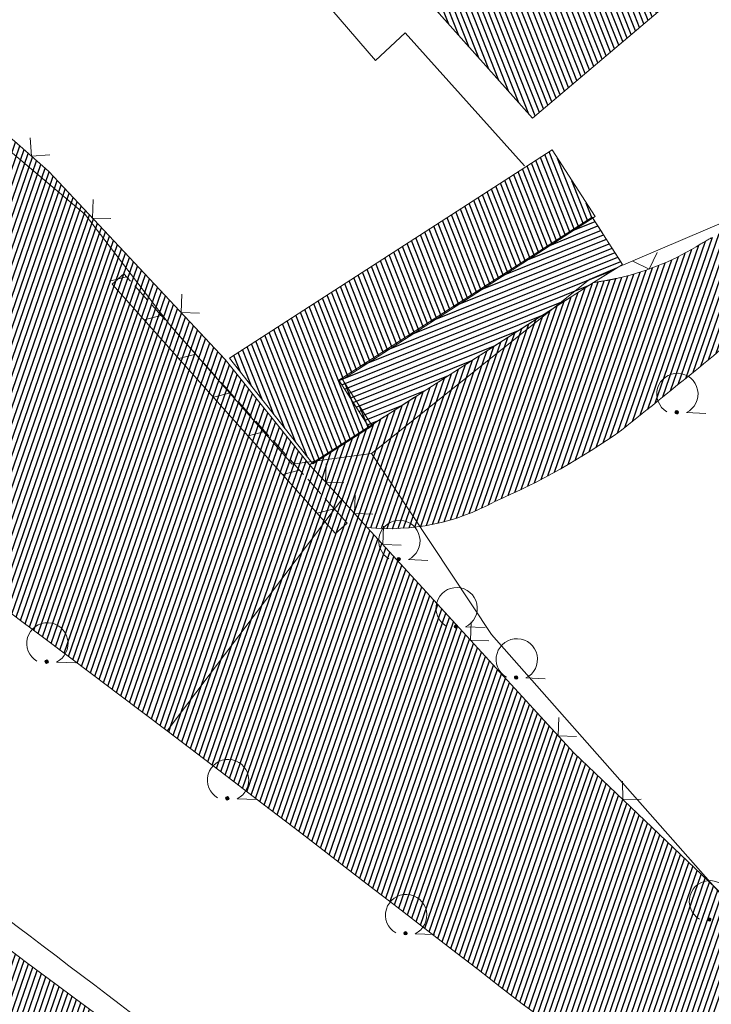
# Model space of a CAD drawing. Header units: metres. Extents: x 345144 to 348639, y 5629211 to 5635235.
# Tile 750 of 1056: x 346626 to 346652, y 5630670 to 5630708. Entities that reach past the tile are written whole.
import ezdxf

# ---------------------------------------------------------------- set-up
doc = ezdxf.new("R2010")
doc.units = ezdxf.units.M
doc.header["$MEASUREMENT"] = 0
doc.linetypes.add('4_4', pattern=[1.4, 0.7, -0.7])
for name, color, linetype in [('011 Gebäude', 7, 'Continuous'), ('028 Geländeform', 7, 'Continuous'), ('081-083 Topographie', 7, 'Continuous'), ('AX Flurstück', 7, 'Continuous'), ('AX Gebäude', 7, 'Continuous'), ('Definitionslinie', 7, 'Continuous')]:
    doc.layers.add(name, color=color, linetype=linetype)
pattern_1 = [(250.9552151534, (0, 0), (0.1890527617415, -0.065261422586), [])]
pattern_2 = [(111.5294117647, (0, 0), (-0.186045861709, -0.07339575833), [])]

# ---------------------------------------------------------------- blocks, each defined once
blk = doc.blocks.new('alk_7100_nrwx2')
at = {"true_color": 0x2e2e2e}
h = blk.add_hatch(color=250, dxfattribs=at)
edge = h.paths.add_edge_path(flags=0)
edge.add_arc((0.024073, -0.597267), 0.057254, 180, 360, ccw=False)
edge.add_arc((0.024073, -0.597267), 0.057255, 0, 180, ccw=False)
at = {"color": 250, "lineweight": 5, "true_color": 0x2e2e2e, "flags": 128}
blk.add_lwpolyline([(0.349382, -0.597267), (1, -0.597267)], dxfattribs=at)
at = {"color": 250, "lineweight": 5, "true_color": 0x2e2e2e}
for centre, radius, start, end in [((0.024073, 0.012362), 0.690995, -61.9148169, -118.0851831), ((0.024073, -0.597267), 0.057255, 0, 180), ((0.024073, -0.597267), 0.057254, 180, 0)]:
    blk.add_arc(centre, radius, start, end, dxfattribs=at)

msp = doc.modelspace()

# ---------------------------------------------------------------- hatches: boundary and pattern name
at = {"layer": '011 Gebäude', "true_color": 0x8f8f8f}
h = msp.add_hatch(dxfattribs=at)
h.set_pattern_fill('_USER', color=252, scale=0.2, angle=201.8823529, style=0, pattern_type=0)
h.set_pattern_definition([(201.882352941, (0, 0), (0.074540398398, -0.185590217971), [])])
h.paths.add_polyline_path([(346647.834, 5630698.037), (346645.855, 5630696.768), (346645.855, 5630696.768), (346645.847, 5630696.762), (346645.847, 5630696.762), (346639.164, 5630692.478), (346639.164, 5630692.478), (346638.014, 5630694.266), (346638.014, 5630694.266), (346647.784, 5630700.555), (346647.784, 5630700.555), (346648.957, 5630698.732), (346648.957, 5630698.732)], flags=0)
at = {"layer": '028 Geländeform', "true_color": 0xb27500}
h = msp.add_hatch(dxfattribs=at)
h.set_pattern_fill('_USER', color=44, scale=0.2, angle=250.9552152, style=0, pattern_type=0)
h.set_pattern_definition(pattern_1)
h.paths.add_polyline_path([(346638.123, 5630689.679), (346637.474, 5630688.818), (346637.474, 5630688.818), (346631.398, 5630680.754), (346631.398, 5630680.754), (346630.4555, 5630681.465125), (346629.512219, 5630682.175203), (346628.568938, 5630682.885281), (346627.624875, 5630683.594313), (346626.680813, 5630684.303344), (346625.735969, 5630685.011328), (346624.791125, 5630685.719313), (346623.8455, 5630686.42625), (346622.899875, 5630687.133188), (346621.953469, 5630687.839078), (346621.007063, 5630688.544969), (346620.059875, 5630689.249813), (346619.112687, 5630689.954656), (346618.164719, 5630690.658453), (346617.21675, 5630691.36225), (346616.268, 5630692.065), (346616.268, 5630692.065), (346614.76675, 5630693.1725), (346613.265703, 5630694.280313), (346611.764656, 5630695.388125), (346610.263813, 5630696.49625), (346608.762969, 5630697.604375), (346607.262328, 5630698.712813), (346605.761688, 5630699.82125), (346604.26125, 5630700.93), (346602.760813, 5630702.03875), (346601.260578, 5630703.147813), (346599.760344, 5630704.256875), (346598.260313, 5630705.36625), (346596.760281, 5630706.475625), (346595.260453, 5630707.585313), (346593.760625, 5630708.695), (346592.261, 5630709.805), (346592.261, 5630709.805), (346592.0725, 5630709.951625), (346591.883844, 5630710.098063), (346591.695188, 5630710.2445), (346591.506375, 5630710.39075), (346591.317563, 5630710.537), (346591.128594, 5630710.683063), (346590.939625, 5630710.829125), (346590.7505, 5630710.975), (346590.561375, 5630711.120875), (346590.372094, 5630711.266563), (346590.182813, 5630711.41225), (346589.993375, 5630711.55775), (346589.803938, 5630711.70325), (346589.614344, 5630711.848563), (346589.42475, 5630711.993875), (346589.235, 5630712.139), (346589.235, 5630712.139), (346596.645, 5630722.168), (346596.645, 5630722.168), (346601.852, 5630718.948), (346601.852, 5630718.948), (346602.551, 5630718.483), (346602.551, 5630718.483), (346601.686, 5630717.579), (346601.686, 5630717.579), (346605.361, 5630715.196), (346605.361, 5630715.196), (346607.237, 5630717.751), (346607.237, 5630717.751), (346607.395, 5630717.966), (346607.395, 5630717.966), (346608.06, 5630717.481), (346608.06, 5630717.481), (346608.208, 5630717.362), (346608.208, 5630717.362), (346625.5, 5630703.479), (346625.5, 5630703.479), (346626.813, 5630702.33), (346626.813, 5630702.33), (346633.63, 5630695.067), (346633.63, 5630695.067), (346636.878, 5630691.006), (346636.878, 5630691.006)], flags=0)
h = msp.add_hatch(dxfattribs=at)
h.set_pattern_fill('_USER', color=44, scale=0.2, angle=250.9552152, style=0, pattern_type=0)
h.set_pattern_definition(pattern_1)
h.paths.add_polyline_path([(346562.53, 5630701.519), (346570.897, 5630712.616), (346570.897, 5630712.616), (346588.337, 5630699.605), (346588.337, 5630699.605), (346590.658875, 5630697.90675), (346592.978953, 5630696.206031), (346595.299031, 5630694.505313), (346597.617313, 5630692.802125), (346599.935594, 5630691.098938), (346602.252078, 5630689.393281), (346604.568563, 5630687.687625), (346606.88325, 5630685.9795), (346609.197937, 5630684.271375), (346611.510828, 5630682.560781), (346613.823719, 5630680.850188), (346616.134813, 5630679.137125), (346618.445906, 5630677.424063), (346620.755203, 5630675.708531), (346623.0645, 5630673.993), (346625.372, 5630672.275), (346625.372, 5630672.275), (346625.965875, 5630671.834375), (346626.559828, 5630671.393906), (346627.153781, 5630670.953438), (346627.747813, 5630670.513125), (346628.341844, 5630670.072813), (346628.935953, 5630669.632656), (346629.530063, 5630669.1925), (346630.12425, 5630668.7525), (346630.718438, 5630668.3125), (346631.312703, 5630667.872656), (346631.906969, 5630667.432812), (346632.501313, 5630666.993125), (346633.095656, 5630666.553437), (346633.690078, 5630666.113906), (346634.2845, 5630665.674375), (346634.879, 5630665.235), (346634.879, 5630665.235), (346628.387, 5630656.453), (346628.387, 5630656.453), (346627.683375, 5630656.756125), (346626.979594, 5630657.058906), (346626.275813, 5630657.361688), (346625.571875, 5630657.664125), (346624.867938, 5630657.966563), (346624.163844, 5630658.268656), (346623.45975, 5630658.57075), (346622.7555, 5630658.8725), (346622.05125, 5630659.17425), (346621.346844, 5630659.475656), (346620.642438, 5630659.777063), (346619.937875, 5630660.078125), (346619.233313, 5630660.379188), (346618.528594, 5630660.679906), (346617.823875, 5630660.980625), (346617.119, 5630661.281), (346617.119, 5630661.281), (346616.54675, 5630661.46625), (346615.979281, 5630661.662984), (346615.411813, 5630661.859719), (346614.849125, 5630662.067938), (346614.286438, 5630662.276156), (346613.728531, 5630662.495859), (346613.170625, 5630662.715563), (346612.6175, 5630662.94675), (346612.064375, 5630663.177938), (346611.516031, 5630663.420609), (346610.967688, 5630663.663281), (346610.424125, 5630663.917438), (346609.880563, 5630664.171594), (346609.341781, 5630664.437234), (346608.803, 5630664.702875), (346608.269, 5630664.98), (346608.269, 5630664.98), (346607.366625, 5630665.433625), (346606.472344, 5630665.901094), (346605.578063, 5630666.368563), (346604.691875, 5630666.849875), (346603.805688, 5630667.331188), (346602.927594, 5630667.826344), (346602.0495, 5630668.3215), (346601.1795, 5630668.8305), (346600.3095, 5630669.3395), (346599.447594, 5630669.862344), (346598.585687, 5630670.385188), (346597.731875, 5630670.921875), (346596.878063, 5630671.458563), (346596.032344, 5630672.009094), (346595.186625, 5630672.559625), (346594.349, 5630673.124), (346594.349, 5630673.124), (346593.52975, 5630673.71), (346592.707859, 5630674.292188), (346591.885969, 5630674.874375), (346591.061437, 5630675.45275), (346590.236906, 5630676.031125), (346589.409734, 5630676.605688), (346588.582562, 5630677.18025), (346587.75275, 5630677.751), (346586.922938, 5630678.32175), (346586.090484, 5630678.888688), (346585.258031, 5630679.455625), (346584.422938, 5630680.01875), (346583.587844, 5630680.581875), (346582.750109, 5630681.141188), (346581.912375, 5630681.7005), (346581.072, 5630682.256), (346581.072, 5630682.256), (346582.757, 5630684.496), (346582.757, 5630684.496), (346578.658, 5630687.59), (346578.658, 5630687.59), (346576.875, 5630685.224), (346576.875, 5630685.224), (346576.86125, 5630685.241375), (346576.847469, 5630685.25875), (346576.833688, 5630685.276125), (346576.819875, 5630685.2935), (346576.806063, 5630685.310875), (346576.792219, 5630685.32825), (346576.778375, 5630685.345625), (346576.7645, 5630685.363), (346576.750625, 5630685.380375), (346576.736719, 5630685.39775), (346576.722813, 5630685.415125), (346576.708875, 5630685.4325), (346576.694938, 5630685.449875), (346576.680969, 5630685.46725), (346576.667, 5630685.484625), (346576.653, 5630685.502), (346576.653, 5630685.502), (346576.3055, 5630685.936375), (346575.955766, 5630686.368906), (346575.606031, 5630686.801438), (346575.254063, 5630687.232125), (346574.902094, 5630687.662812), (346574.547891, 5630688.091656), (346574.193688, 5630688.5205), (346573.83725, 5630688.9475), (346573.480813, 5630689.3745), (346573.122141, 5630689.799656), (346572.763469, 5630690.224813), (346572.402563, 5630690.648125), (346572.041656, 5630691.071438), (346571.678516, 5630691.492906), (346571.315375, 5630691.914375), (346570.95, 5630692.334), (346570.95, 5630692.334), (346570.572375, 5630692.76625), (346570.192688, 5630693.196594), (346569.813, 5630693.626938), (346569.43125, 5630694.055375), (346569.0495, 5630694.483813), (346568.665688, 5630694.910344), (346568.281875, 5630695.336875), (346567.896, 5630695.7615), (346567.510125, 5630696.186125), (346567.122188, 5630696.608844), (346566.73425, 5630697.031563), (346566.34425, 5630697.452375), (346565.95425, 5630697.873188), (346565.562188, 5630698.292094), (346565.170125, 5630698.711), (346564.776, 5630699.128), (346564.776, 5630699.128), (346564.636125, 5630699.277875), (346564.496125, 5630699.427641), (346564.356125, 5630699.577406), (346564.216, 5630699.727063), (346564.075875, 5630699.876719), (346563.935625, 5630700.026266), (346563.795375, 5630700.175813), (346563.655, 5630700.32525), (346563.514625, 5630700.474688), (346563.374125, 5630700.624016), (346563.233625, 5630700.773344), (346563.093, 5630700.922563), (346562.952375, 5630701.071781), (346562.811625, 5630701.220891), (346562.670875, 5630701.37)], flags=0)
h = msp.add_hatch(dxfattribs=at)
h.set_pattern_fill('_USER', color=44, scale=0.2, angle=250.9552152, style=0, pattern_type=0)
h.set_pattern_definition(pattern_1)
edge = h.paths.add_edge_path(flags=0)
edge.add_line((346639.107, 5630688.596), (346638.123, 5630689.679))
edge.add_line((346638.123, 5630689.679), (346638.123, 5630689.679))
edge.add_line((346638.123, 5630689.679), (346636.878, 5630691.006))
edge.add_line((346636.878, 5630691.006), (346636.878, 5630691.006))
edge.add_line((346636.878, 5630691.006), (346647.834, 5630698.037))
edge.add_arc((346646.526, 5630708.182), 10.228973, 277.3466449, 277.4932272)
edge.add_arc((346646.526, 5630708.182), 10.229356, 277.4932272, 277.6857)
edge.add_arc((346646.526, 5630708.182), 10.22889, 277.6857, 277.928893)
edge.add_arc((346646.526, 5630708.182), 10.228787, 277.928893, 278.115843)
edge.add_arc((346646.526, 5630708.182), 10.228441, 278.115843, 278.4953112)
edge.add_arc((346646.526, 5630708.182), 10.228225, 278.4953112, 278.8637094)
edge.add_arc((346646.526, 5630708.182), 10.228148, 278.8637094, 279.0727991)
edge.add_arc((346646.526, 5630708.182), 10.228977, 279.0727991, 279.6124265)
edge.add_arc((346646.526, 5630708.182), 10.228611, 279.6124265, 279.7883076)
edge.add_arc((346646.526, 5630708.182), 10.228906, 279.7883076, 280.3113593)
edge.add_arc((346646.526, 5630708.182), 10.229206, 280.3113593, 280.4827053)
edge.add_arc((346646.526, 5630708.182), 10.228719, 280.4827053, 280.6079562)
edge.add_arc((346646.526, 5630708.182), 10.228812, 280.6079562, 280.7793193)
edge.add_arc((346646.526, 5630708.182), 10.228483, 280.7793193, 280.9902527)
edge.add_arc((346646.526, 5630708.182), 10.228596, 280.9902527, 281.1561305)
edge.add_arc((346646.526, 5630708.182), 10.228278, 281.1561305, 281.24182)
edge.add_arc((346646.526, 5630708.182), 10.228248, 281.24182, 281.4022174)
edge.add_arc((346646.526, 5630708.182), 10.227862, 281.4022174, 281.4637227)
edge.add_arc((346646.526, 5630708.182), 10.229062, 281.4637227, 281.4922835)
edge.add_arc((346646.526, 5630708.182), 10.229077, 281.4922835, 281.5724782)
edge.add_arc((346646.526, 5630708.182), 10.228937, 281.5724782, 281.7328732)
edge.add_arc((346646.526, 5630708.182), 10.228716, 281.7328732, 281.8185558)
edge.add_arc((346646.526, 5630708.182), 10.22884, 281.8185558, 281.9042361)
edge.add_arc((346646.526, 5630708.182), 10.228987, 281.9042361, 282.1338802)
edge.add_arc((346646.526, 5630708.182), 10.228514, 282.1338802, 282.2305056)
edge.add_arc((346646.526, 5630708.182), 10.229169, 282.2305056, 282.374485)
edge.add_arc((346646.526, 5630708.182), 10.228634, 282.374485, 282.4668329)
edge.add_line((346648.734, 5630698.195), (346648.9495, 5630698.24175))
edge.add_line((346648.9495, 5630698.24175), (346649.161766, 5630698.297594))
edge.add_line((346649.161766, 5630698.297594), (346649.374031, 5630698.353438))
edge.add_line((346649.374031, 5630698.353438), (346649.583063, 5630698.418375))
edge.add_line((346649.583063, 5630698.418375), (346649.792094, 5630698.483313))
edge.add_line((346649.792094, 5630698.483313), (346649.997891, 5630698.557344))
edge.add_line((346649.997891, 5630698.557344), (346650.203688, 5630698.631375))
edge.add_line((346650.203688, 5630698.631375), (346650.40625, 5630698.7145))
edge.add_line((346650.40625, 5630698.7145), (346650.608813, 5630698.797625))
edge.add_line((346650.608813, 5630698.797625), (346650.808141, 5630698.889844))
edge.add_line((346650.808141, 5630698.889844), (346651.007469, 5630698.982063))
edge.add_line((346651.007469, 5630698.982063), (346651.203562, 5630699.083375))
edge.add_line((346651.203562, 5630699.083375), (346651.399656, 5630699.184688))
edge.add_line((346651.399656, 5630699.184688), (346651.592516, 5630699.295094))
edge.add_line((346651.592516, 5630699.295094), (346651.785375, 5630699.4055))
edge.add_line((346651.785375, 5630699.4055), (346651.975, 5630699.525))
edge.add_arc((346682.38, 5630646.605), 61.0327, 119.82429392, 119.87936998, ccw=False)
edge.add_arc((346682.38, 5630646.605), 61.032466, 119.75070333, 119.82429392, ccw=False)
edge.add_arc((346682.38, 5630646.605), 61.032532, 119.65859938, 119.75070333, ccw=False)
edge.add_arc((346682.38, 5630646.605), 61.032973, 119.58501002, 119.65859938, ccw=False)
edge.add_arc((346682.38, 5630646.605), 61.033265, 119.44294984, 119.58501002, ccw=False)
edge.add_arc((346682.38, 5630646.605), 61.032635, 119.3097342, 119.44294984, ccw=False)
edge.add_arc((346682.38, 5630646.605), 61.031935, 115.17149396, 119.3097342, ccw=False)
edge.add_line((346656.421, 5630701.842), (346658.409, 5630702.749))
edge.add_line((346658.409, 5630702.749), (346658.409, 5630702.749))
edge.add_line((346658.409, 5630702.749), (346663.529, 5630702.974))
edge.add_line((346663.529, 5630702.974), (346663.529, 5630702.974))
edge.add_line((346663.529, 5630702.974), (346671.901, 5630701.359))
edge.add_line((346671.901, 5630701.359), (346671.901, 5630701.359))
edge.add_line((346671.901, 5630701.359), (346674.379, 5630701.624))
edge.add_line((346674.379, 5630701.624), (346674.379, 5630701.624))
edge.add_line((346674.379, 5630701.624), (346676.65, 5630703.114))
edge.add_line((346676.65, 5630703.114), (346676.65, 5630703.114))
edge.add_line((346676.65, 5630703.114), (346678.581, 5630705.395))
edge.add_line((346678.581, 5630705.395), (346678.581, 5630705.395))
edge.add_line((346678.581, 5630705.395), (346680.893, 5630702.965))
edge.add_line((346680.893, 5630702.965), (346680.893, 5630702.965))
edge.add_line((346680.893, 5630702.965), (346680.54575, 5630702.511))
edge.add_line((346680.54575, 5630702.511), (346680.172125, 5630702.098328))
edge.add_line((346680.172125, 5630702.098328), (346679.7985, 5630701.685656))
edge.add_line((346679.7985, 5630701.685656), (346679.3985, 5630701.314313))
edge.add_line((346679.3985, 5630701.314313), (346678.9985, 5630700.942969))
edge.add_line((346678.9985, 5630700.942969), (346678.572125, 5630700.612953))
edge.add_line((346678.572125, 5630700.612953), (346678.14575, 5630700.282938))
edge.add_line((346678.14575, 5630700.282938), (346677.693, 5630699.99425))
edge.add_line((346677.693, 5630699.99425), (346677.24025, 5630699.705563))
edge.add_line((346677.24025, 5630699.705563), (346676.761125, 5630699.458203))
edge.add_line((346676.761125, 5630699.458203), (346676.282, 5630699.210844))
edge.add_line((346676.282, 5630699.210844), (346675.7765, 5630699.004813))
edge.add_line((346675.7765, 5630699.004813), (346675.271, 5630698.798781))
edge.add_line((346675.271, 5630698.798781), (346674.739125, 5630698.634078))
edge.add_line((346674.739125, 5630698.634078), (346674.20725, 5630698.469375))
edge.add_line((346674.20725, 5630698.469375), (346673.649, 5630698.346))
edge.add_line((346673.649, 5630698.346), (346673.649, 5630698.346))
edge.add_line((346673.649, 5630698.346), (346673.3865, 5630698.281375))
edge.add_line((346673.3865, 5630698.281375), (346673.124297, 5630698.234094))
edge.add_line((346673.124297, 5630698.234094), (346672.862094, 5630698.186813))
edge.add_line((346672.862094, 5630698.186813), (346672.600188, 5630698.156875))
edge.add_line((346672.600188, 5630698.156875), (346672.338281, 5630698.126937))
edge.add_line((346672.338281, 5630698.126937), (346672.076672, 5630698.114344))
edge.add_line((346672.076672, 5630698.114344), (346671.815063, 5630698.10175))
edge.add_line((346671.815063, 5630698.10175), (346671.55375, 5630698.1065))
edge.add_line((346671.55375, 5630698.1065), (346671.292438, 5630698.11125))
edge.add_line((346671.292438, 5630698.11125), (346671.031422, 5630698.133344))
edge.add_line((346671.031422, 5630698.133344), (346670.770406, 5630698.155438))
edge.add_line((346670.770406, 5630698.155438), (346670.509687, 5630698.194875))
edge.add_line((346670.509687, 5630698.194875), (346670.248969, 5630698.234313))
edge.add_line((346670.248969, 5630698.234313), (346669.988547, 5630698.291094))
edge.add_line((346669.988547, 5630698.291094), (346669.728125, 5630698.347875))
edge.add_line((346669.728125, 5630698.347875), (346669.468, 5630698.422))
edge.add_line((346669.468, 5630698.422), (346669.468, 5630698.422))
edge.add_line((346669.468, 5630698.422), (346669.243625, 5630698.538875))
edge.add_line((346669.243625, 5630698.538875), (346669.016031, 5630698.645984))
edge.add_line((346669.016031, 5630698.645984), (346668.788438, 5630698.753094))
edge.add_line((346668.788438, 5630698.753094), (346668.557625, 5630698.850438))
edge.add_line((346668.557625, 5630698.850438), (346668.326813, 5630698.947781))
edge.add_line((346668.326813, 5630698.947781), (346668.092781, 5630699.035359))
edge.add_line((346668.092781, 5630699.035359), (346667.85875, 5630699.122938))
edge.add_line((346667.85875, 5630699.122938), (346667.6215, 5630699.20075))
edge.add_line((346667.6215, 5630699.20075), (346667.38425, 5630699.278562))
edge.add_line((346667.38425, 5630699.278562), (346667.143781, 5630699.346609))
edge.add_line((346667.143781, 5630699.346609), (346666.903313, 5630699.414656))
edge.add_line((346666.903313, 5630699.414656), (346666.659625, 5630699.472938))
edge.add_line((346666.659625, 5630699.472938), (346666.415937, 5630699.531219))
edge.add_line((346666.415937, 5630699.531219), (346666.169031, 5630699.579734))
edge.add_line((346666.169031, 5630699.579734), (346665.922125, 5630699.62825))
edge.add_line((346665.922125, 5630699.62825), (346665.672, 5630699.667))
edge.add_line((346665.672, 5630699.667), (346665.672, 5630699.667))
edge.add_line((346665.672, 5630699.667), (346665.345, 5630699.753875))
edge.add_line((346665.345, 5630699.753875), (346665.019672, 5630699.814016))
edge.add_line((346665.019672, 5630699.814016), (346664.694344, 5630699.874156))
edge.add_line((346664.694344, 5630699.874156), (346664.370688, 5630699.907563))
edge.add_line((346664.370688, 5630699.907563), (346664.047031, 5630699.940969))
edge.add_line((346664.047031, 5630699.940969), (346663.725047, 5630699.947641))
edge.add_line((346663.725047, 5630699.947641), (346663.403063, 5630699.954313))
edge.add_line((346663.403063, 5630699.954313), (346663.08275, 5630699.93425))
edge.add_line((346663.08275, 5630699.93425), (346662.762438, 5630699.914188))
edge.add_line((346662.762438, 5630699.914188), (346662.443797, 5630699.867391))
edge.add_line((346662.443797, 5630699.867391), (346662.125156, 5630699.820594))
edge.add_line((346662.125156, 5630699.820594), (346661.808188, 5630699.747063))
edge.add_line((346661.808188, 5630699.747063), (346661.491219, 5630699.673531))
edge.add_line((346661.491219, 5630699.673531), (346661.175922, 5630699.573266))
edge.add_line((346661.175922, 5630699.573266), (346660.860625, 5630699.473))
edge.add_line((346660.860625, 5630699.473), (346660.547, 5630699.346))
edge.add_line((346660.547, 5630699.346), (346660.547, 5630699.346))
edge.add_line((346660.547, 5630699.346), (346660.27625, 5630699.28325))
edge.add_line((346660.27625, 5630699.28325), (346660.007391, 5630699.21475))
edge.add_line((346660.007391, 5630699.21475), (346659.738531, 5630699.14625))
edge.add_line((346659.738531, 5630699.14625), (346659.471563, 5630699.072))
edge.add_line((346659.471563, 5630699.072), (346659.204594, 5630698.99775))
edge.add_line((346659.204594, 5630698.99775), (346658.939516, 5630698.91775))
edge.add_line((346658.939516, 5630698.91775), (346658.674438, 5630698.83775))
edge.add_line((346658.674438, 5630698.83775), (346658.41125, 5630698.752))
edge.add_line((346658.41125, 5630698.752), (346658.148063, 5630698.66625))
edge.add_line((346658.148063, 5630698.66625), (346657.886766, 5630698.57475))
edge.add_line((346657.886766, 5630698.57475), (346657.625469, 5630698.48325))
edge.add_line((346657.625469, 5630698.48325), (346657.366063, 5630698.386))
edge.add_line((346657.366063, 5630698.386), (346657.106656, 5630698.28875))
edge.add_line((346657.106656, 5630698.28875), (346656.849141, 5630698.18575))
edge.add_line((346656.849141, 5630698.18575), (346656.591625, 5630698.08275))
edge.add_line((346656.591625, 5630698.08275), (346656.336, 5630697.974))
edge.add_line((346656.336, 5630697.974), (346656.336, 5630697.974))
edge.add_line((346656.336, 5630697.974), (346656.17125, 5630697.929375))
edge.add_line((346656.17125, 5630697.929375), (346656.011922, 5630697.875328))
edge.add_line((346656.011922, 5630697.875328), (346655.852594, 5630697.821281))
edge.add_line((346655.852594, 5630697.821281), (346655.698688, 5630697.757813))
edge.add_line((346655.698688, 5630697.757813), (346655.544781, 5630697.694344))
edge.add_line((346655.544781, 5630697.694344), (346655.396297, 5630697.621453))
edge.add_line((346655.396297, 5630697.621453), (346655.247813, 5630697.548563))
edge.add_line((346655.247813, 5630697.548563), (346655.10475, 5630697.46625))
edge.add_line((346655.10475, 5630697.46625), (346654.961688, 5630697.383938))
edge.add_line((346654.961688, 5630697.383938), (346654.824047, 5630697.292203))
edge.add_line((346654.824047, 5630697.292203), (346654.686406, 5630697.200469))
edge.add_line((346654.686406, 5630697.200469), (346654.554188, 5630697.099313))
edge.add_line((346654.554188, 5630697.099313), (346654.421969, 5630696.998156))
edge.add_line((346654.421969, 5630696.998156), (346654.295172, 5630696.887578))
edge.add_line((346654.295172, 5630696.887578), (346654.168375, 5630696.777))
edge.add_line((346654.168375, 5630696.777), (346654.047, 5630696.657))
edge.add_line((346654.047, 5630696.657), (346654.047, 5630696.657))
edge.add_line((346654.047, 5630696.657), (346653.928875, 5630696.54175))
edge.add_line((346653.928875, 5630696.54175), (346653.809547, 5630696.427813))
edge.add_line((346653.809547, 5630696.427813), (346653.690219, 5630696.313875))
edge.add_line((346653.690219, 5630696.313875), (346653.569688, 5630696.20125))
edge.add_line((346653.569688, 5630696.20125), (346653.449156, 5630696.088625))
edge.add_line((346653.449156, 5630696.088625), (346653.327422, 5630695.977313))
edge.add_line((346653.327422, 5630695.977313), (346653.205687, 5630695.866))
edge.add_line((346653.205687, 5630695.866), (346653.08275, 5630695.756))
edge.add_line((346653.08275, 5630695.756), (346652.959813, 5630695.646))
edge.add_line((346652.959813, 5630695.646), (346652.835672, 5630695.537313))
edge.add_line((346652.835672, 5630695.537313), (346652.711531, 5630695.428625))
edge.add_line((346652.711531, 5630695.428625), (346652.586188, 5630695.32125))
edge.add_line((346652.586188, 5630695.32125), (346652.460844, 5630695.213875))
edge.add_line((346652.460844, 5630695.213875), (346652.334297, 5630695.107813))
edge.add_line((346652.334297, 5630695.107813), (346652.20775, 5630695.00175))
edge.add_line((346652.20775, 5630695.00175), (346652.08, 5630694.897))
edge.add_line((346652.08, 5630694.897), (346652.08, 5630694.897))
edge.add_line((346652.08, 5630694.897), (346651.88275, 5630694.73725))
edge.add_line((346651.88275, 5630694.73725), (346651.685406, 5630694.577594))
edge.add_line((346651.685406, 5630694.577594), (346651.488063, 5630694.417938))
edge.add_line((346651.488063, 5630694.417938), (346651.290625, 5630694.258375))
edge.add_line((346651.290625, 5630694.258375), (346651.093188, 5630694.098813))
edge.add_line((346651.093188, 5630694.098813), (346650.895656, 5630693.939344))
edge.add_line((346650.895656, 5630693.939344), (346650.698125, 5630693.779875))
edge.add_line((346650.698125, 5630693.779875), (346650.5005, 5630693.6205))
edge.add_line((346650.5005, 5630693.6205), (346650.302875, 5630693.461125))
edge.add_line((346650.302875, 5630693.461125), (346650.105156, 5630693.301844))
edge.add_line((346650.105156, 5630693.301844), (346649.907437, 5630693.142563))
edge.add_line((346649.907437, 5630693.142563), (346649.709625, 5630692.983375))
edge.add_line((346649.709625, 5630692.983375), (346649.511813, 5630692.824188))
edge.add_line((346649.511813, 5630692.824188), (346649.313906, 5630692.665094))
edge.add_line((346649.313906, 5630692.665094), (346649.116, 5630692.506))
edge.add_line((346649.116, 5630692.506), (346648.918, 5630692.347))
edge.add_line((346648.918, 5630692.347), (346648.918, 5630692.347))
edge.add_line((346648.918, 5630692.347), (346648.6305, 5630692.143125))
edge.add_line((346648.6305, 5630692.143125), (346648.3385, 5630691.947297))
edge.add_line((346648.3385, 5630691.947297), (346648.0465, 5630691.751469))
edge.add_line((346648.0465, 5630691.751469), (346647.75, 5630691.563688))
edge.add_line((346647.75, 5630691.563688), (346647.4535, 5630691.375906))
edge.add_line((346647.4535, 5630691.375906), (346647.1525, 5630691.196172))
edge.add_line((346647.1525, 5630691.196172), (346646.8515, 5630691.016438))
edge.add_line((346646.8515, 5630691.016438), (346646.546, 5630690.84475))
edge.add_line((346646.546, 5630690.84475), (346646.2405, 5630690.673063))
edge.add_line((346646.2405, 5630690.673063), (346645.9305, 5630690.509422))
edge.add_line((346645.9305, 5630690.509422), (346645.6205, 5630690.345781))
edge.add_line((346645.6205, 5630690.345781), (346645.306, 5630690.190188))
edge.add_line((346645.306, 5630690.190188), (346644.9915, 5630690.034594))
edge.add_line((346644.9915, 5630690.034594), (346644.6725, 5630689.887047))
edge.add_line((346644.6725, 5630689.887047), (346644.3535, 5630689.7395))
edge.add_line((346644.3535, 5630689.7395), (346644.03, 5630689.6))
edge.add_line((346644.03, 5630689.6), (346644.03, 5630689.6))
edge.add_line((346644.03, 5630689.6), (346643.74175, 5630689.442375))
edge.add_line((346643.74175, 5630689.442375), (346643.448641, 5630689.308469))
edge.add_line((346643.448641, 5630689.308469), (346643.155531, 5630689.174563))
edge.add_line((346643.155531, 5630689.174563), (346642.857563, 5630689.064375))
edge.add_line((346642.857563, 5630689.064375), (346642.559594, 5630688.954187))
edge.add_line((346642.559594, 5630688.954187), (346642.256766, 5630688.867719))
edge.add_line((346642.256766, 5630688.867719), (346641.953938, 5630688.78125))
edge.add_line((346641.953938, 5630688.78125), (346641.64625, 5630688.7185))
edge.add_line((346641.64625, 5630688.7185), (346641.338562, 5630688.65575))
edge.add_line((346641.338562, 5630688.65575), (346641.026016, 5630688.616719))
edge.add_line((346641.026016, 5630688.616719), (346640.713469, 5630688.577688))
edge.add_line((346640.713469, 5630688.577688), (346640.396062, 5630688.562375))
edge.add_line((346640.396062, 5630688.562375), (346640.078656, 5630688.547062))
edge.add_line((346640.078656, 5630688.547062), (346639.756391, 5630688.555469))
edge.add_line((346639.756391, 5630688.555469), (346639.434125, 5630688.563875))
edge.add_line((346639.434125, 5630688.563875), (346639.107, 5630688.596))
h = msp.add_hatch(dxfattribs=at)
h.set_pattern_fill('_USER', color=44, scale=0.2, angle=250.9552152, style=0, pattern_type=0)
h.set_pattern_definition(pattern_1)
h.paths.add_polyline_path([(346677.869, 5630653.18), (346675.789, 5630648.127), (346675.789, 5630648.127), (346667.906, 5630653.572), (346667.906, 5630653.572), (346666.478625, 5630654.611875), (346665.051563, 5630655.652188), (346663.6245, 5630656.6925), (346662.19775, 5630657.73325), (346660.771, 5630658.774), (346659.344562, 5630659.815188), (346657.918125, 5630660.856375), (346656.492, 5630661.898), (346655.065875, 5630662.939625), (346653.640062, 5630663.981688), (346652.21425, 5630665.02375), (346650.78875, 5630666.06625), (346649.36325, 5630667.10875), (346647.938063, 5630668.151688), (346646.512875, 5630669.194625), (346645.088, 5630670.238), (346645.088, 5630670.238), (346644.235, 5630670.89875), (346643.381344, 5630671.558625), (346642.527688, 5630672.2185), (346641.673375, 5630672.8775), (346640.819063, 5630673.5365), (346639.964094, 5630674.194625), (346639.109125, 5630674.85275), (346638.2535, 5630675.51), (346637.397875, 5630676.16725), (346636.541594, 5630676.823625), (346635.685313, 5630677.48), (346634.828375, 5630678.1355), (346633.971438, 5630678.791), (346633.113844, 5630679.445625), (346632.25625, 5630680.10025), (346631.398, 5630680.754), (346631.398, 5630680.754), (346637.474, 5630688.818), (346637.474, 5630688.818), (346638.123, 5630689.679), (346638.123, 5630689.679), (346639.107, 5630688.596), (346639.107, 5630688.596), (346647.074, 5630679.912), (346647.074, 5630679.912), (346654.475, 5630672.856), (346654.475, 5630672.856), (346665.876, 5630664.657), (346665.876, 5630664.657), (346678.243, 5630655.169), (346678.243, 5630655.169)], flags=0)
at = {"layer": 'AX Gebäude', "true_color": 0x4f4f4f}
h = msp.add_hatch(dxfattribs=at)
h.set_pattern_fill('_USER', color=251, scale=0.2, angle=111.5294118, style=0, pattern_type=0)
h.set_pattern_definition(pattern_2)
h.paths.add_polyline_path([(346637.863, 5630712.93), (346647.757, 5630721.732), (346655.593, 5630712.924), (346645.481, 5630704.367)], flags=0)
h = msp.add_hatch(dxfattribs=at)
h.set_pattern_fill('_USER', color=251, scale=0.2, angle=111.5294118, style=0, pattern_type=0)
h.set_pattern_definition(pattern_2)
h.paths.add_polyline_path([(346633.791, 5630695.118), (346646.235, 5630703.143), (346647.893, 5630700.573), (346638.153, 5630694.292), (346639.298, 5630692.517), (346637.013, 5630691.044)], flags=0)

# ---------------------------------------------------------------- linework, layer by layer
at = {"layer": '011 Gebäude', "color": 251, "linetype": 'Continuous', "lineweight": 13, "true_color": 0x4f4f4f, "flags": 128}
msp.add_lwpolyline([(346647.834, 5630698.037), (346645.855, 5630696.768), (346645.855, 5630696.768), (346645.847, 5630696.762), (346645.847, 5630696.762), (346639.164, 5630692.478), (346639.164, 5630692.478), (346638.014, 5630694.266), (346638.014, 5630694.266), (346647.784, 5630700.555), (346647.784, 5630700.555), (346648.957, 5630698.732), (346648.957, 5630698.732), (346647.834, 5630698.037)], dxfattribs=at)
at = {"layer": '081-083 Topographie', "color": 7, "linetype": 'Continuous', "lineweight": 5, "flags": 128}
for points in [[(346633.63, 5630695.067), (346626.813, 5630702.33), (346626.813, 5630702.33), (346625.5, 5630703.479), (346625.5, 5630703.479), (346608.208, 5630717.362), (346608.208, 5630717.362), (346608.06, 5630717.481), (346608.06, 5630717.481), (346608.177, 5630717.6), (346608.177, 5630717.6), (346609.818, 5630719.27)], [(346638.608, 5630712.053), (346636.376, 5630710.138), (346636.376, 5630710.138), (346639.431, 5630706.591), (346639.431, 5630706.591), (346640.569, 5630707.658), (346640.569, 5630707.658), (346645.173, 5630702.536)], [(346636.878, 5630691.006), (346638.123, 5630689.679), (346638.123, 5630689.679), (346639.107, 5630688.596), (346639.107, 5630688.596), (346647.074, 5630679.912), (346647.074, 5630679.912), (346654.475, 5630672.856), (346654.475, 5630672.856), (346665.876, 5630664.657), (346665.876, 5630664.657), (346678.243, 5630655.169), (346678.243, 5630655.169), (346679.979, 5630656.677), (346679.979, 5630656.677), (346687.959, 5630669.878), (346687.959, 5630669.878), (346689.581, 5630674.879), (346689.581, 5630674.879), (346690.246, 5630679.398)]]:
    msp.add_lwpolyline(points, dxfattribs=at)
at = {"layer": '081-083 Topographie', "color": 7, "linetype": 'Continuous', "lineweight": 5}
for centre, radius, start, end in [((346682.38, 5630646.605), 61.033265, 119.44294984, 119.58501002), ((346646.526, 5630708.182), 10.228943, -76.9310718, -57.8123415), ((346682.38, 5630646.605), 61.0327, 119.82429392, 119.87936998), ((346682.38, 5630646.605), 61.032466, 119.75070333, 119.82429392), ((346682.38, 5630646.605), 61.032532, 119.65859938, 119.75070333), ((346682.38, 5630646.605), 61.032973, 119.58501002, 119.65859938), ((346646.526, 5630708.182), 10.228169, -77.5331671, -77.0805343), ((346646.526, 5630708.182), 10.228943, -77.0805343, -76.9310718), ((346646.526, 5630708.182), 10.228973, -82.6533551, -82.5067728), ((346646.526, 5630708.182), 10.229356, -82.5067728, -82.3143), ((346646.526, 5630708.182), 10.22889, -82.3143, -82.071107), ((346646.526, 5630708.182), 10.228787, -82.071107, -81.884157), ((346646.526, 5630708.182), 10.228441, -81.884157, -81.5046888), ((346646.526, 5630708.182), 10.228225, -81.5046888, -81.1362906), ((346646.526, 5630708.182), 10.228148, -81.1362906, -80.9272009), ((346646.526, 5630708.182), 10.228977, -80.9272009, -80.3875735), ((346646.526, 5630708.182), 10.228611, -80.3875735, -80.2116924), ((346646.526, 5630708.182), 10.228906, -80.2116924, -79.6886407), ((346646.526, 5630708.182), 10.229206, -79.6886407, -79.5172947), ((346646.526, 5630708.182), 10.228719, -79.5172947, -79.3920438), ((346646.526, 5630708.182), 10.228812, -79.3920438, -79.2206807), ((346646.526, 5630708.182), 10.228483, -79.2206807, -79.0097473), ((346646.526, 5630708.182), 10.228596, -79.0097473, -78.8438695), ((346646.526, 5630708.182), 10.228278, -78.8438695, -78.75818), ((346646.526, 5630708.182), 10.228248, -78.75818, -78.5977826), ((346646.526, 5630708.182), 10.227862, -78.5977826, -78.5362773), ((346646.526, 5630708.182), 10.229062, -78.5362773, -78.5077165), ((346646.526, 5630708.182), 10.229077, -78.5077165, -78.4275218), ((346646.526, 5630708.182), 10.228937, -78.4275218, -78.2671268), ((346646.526, 5630708.182), 10.228716, -78.2671268, -78.1814442), ((346646.526, 5630708.182), 10.22884, -78.1814442, -78.0957639), ((346646.526, 5630708.182), 10.228987, -78.0957639, -77.8661198), ((346646.526, 5630708.182), 10.228514, -77.8661198, -77.7694944), ((346646.526, 5630708.182), 10.229169, -77.7694944, -77.625515), ((346646.526, 5630708.182), 10.228634, -77.625515, -77.5331671), ((345361.861, 5629003.65), 2093.926644, 52.073015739, 53.167408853)]:
    msp.add_arc(centre, radius, start, end, dxfattribs=at)
at = {"layer": 'AX Flurstück', "color": 8, "linetype": 'Continuous', "lineweight": 13, "true_color": 0x808080, "flags": 128}
for points in [[(346524.637, 5630769.45), (346547.871, 5630752.02), (346567.126, 5630743.401), (346592.137, 5630725.532), (346603.388, 5630720.992), (346607.933, 5630717.356), (346617.557, 5630709.658), (346628.233, 5630700.661), (346631.479, 5630696.423), (346636.212, 5630691.033), (346639.274, 5630691.442), (346643.905, 5630684.471), (346656.52, 5630670.192), (346675.675, 5630653.753), (346684.754, 5630647.53), (346687.144, 5630645.89), (346689.649, 5630643.966), (346707.818, 5630629.064), (346721.227, 5630619.441), (346739.348, 5630608.548), (346757.655, 5630600.749)], [(346628.992, 5630736.834), (346638.331, 5630746.388), (346639.25, 5630743.002), (346660.269, 5630718.766), (346679.337, 5630706.709), (346677.999, 5630704.25), (346674.347, 5630701.93), (346670.11, 5630701.885), (346663.689, 5630703.414), (346658.459, 5630702.752), (346647.688, 5630698.16), (346639.274, 5630691.442), (346636.212, 5630691.033), (346631.479, 5630696.423), (346628.233, 5630700.661), (346617.557, 5630709.658), (346607.933, 5630717.356), (346608.249, 5630718.536), (346610.488, 5630720.926), (346616.211, 5630725.983), (346617.997, 5630730.049), (346622.666, 5630730.881), (346623.728, 5630734.492), (346628.992, 5630736.834)], [(346663.689, 5630703.414), (346670.11, 5630701.885), (346674.347, 5630701.93), (346677.999, 5630704.25), (346679.337, 5630706.709), (346686.341, 5630696.357), (346689.92, 5630683.575), (346687.952, 5630669.875), (346675.675, 5630653.753), (346656.52, 5630670.192), (346643.905, 5630684.471), (346639.274, 5630691.442), (346647.688, 5630698.16), (346658.459, 5630702.752), (346663.689, 5630703.414)]]:
    msp.add_lwpolyline(points, dxfattribs=at)
at = {"layer": 'AX Gebäude', "color": 7, "linetype": 'Continuous', "lineweight": 5, "flags": 128}
for points in [[(346637.863, 5630712.93), (346647.757, 5630721.732), (346655.593, 5630712.924), (346645.481, 5630704.367), (346637.863, 5630712.93)], [(346633.791, 5630695.118), (346646.235, 5630703.143), (346647.893, 5630700.573), (346638.153, 5630694.292), (346639.298, 5630692.517), (346637.013, 5630691.044), (346633.791, 5630695.118)]]:
    msp.add_lwpolyline(points, dxfattribs=at)
at = {"layer": 'Definitionslinie', "color": 7, "linetype": 'Continuous', "lineweight": 5, "flags": 128}
for points in [[(346636.376, 5630710.138), (346639.431, 5630706.591)], [(346639.431, 5630706.591), (346640.569, 5630707.658)], [(346640.569, 5630707.658), (346645.173, 5630702.536)], [(346626.109, 5630703.61), (346626.157, 5630702.905), (346626.862, 5630702.952)], [(346626.109, 5630703.61), (346626.157, 5630702.905), (346626.862, 5630702.952)], [(346625.5, 5630703.479), (346626.813, 5630702.33)], [(346626.813, 5630702.33), (346633.63, 5630695.067)], [(346628.533, 5630701.228), (346628.511, 5630700.521), (346629.217, 5630700.499)], [(346628.533, 5630701.228), (346628.511, 5630700.521), (346629.217, 5630700.499)], [(346649.346, 5630698.858), (346649.985, 5630698.556), (346650.287, 5630699.196)], [(346649.346, 5630698.857), (346649.985, 5630698.556), (346650.287, 5630699.196)], [(346631.955, 5630697.582), (346631.932, 5630696.876), (346632.639, 5630696.853)], [(346631.955, 5630697.582), (346631.932, 5630696.876), (346632.639, 5630696.853)], [(346636.878, 5630691.006), (346638.123, 5630689.679)], [(346637.523, 5630691.049), (346637.501, 5630690.343), (346638.207, 5630690.32)], [(346637.523, 5630691.049), (346637.501, 5630690.343), (346638.207, 5630690.32)], [(346638.123, 5630689.679), (346639.107, 5630688.596)], [(346638.649, 5630689.844), (346638.615, 5630689.138), (346639.321, 5630689.104)], [(346638.649, 5630689.844), (346638.615, 5630689.138), (346639.321, 5630689.104)], [(346639.107, 5630688.596), (346647.074, 5630679.912)], [(346639.741, 5630688.645), (346639.71, 5630687.938), (346640.417, 5630687.908)], [(346639.741, 5630688.645), (346639.71, 5630687.938), (346640.417, 5630687.908)], [(346643.121, 5630684.96), (346643.091, 5630684.254), (346643.797, 5630684.224)], [(346643.121, 5630684.96), (346643.091, 5630684.254), (346643.797, 5630684.224)], [(346646.501, 5630681.276), (346646.471, 5630680.57), (346647.177, 5630680.539)], [(346646.501, 5630681.276), (346646.471, 5630680.57), (346647.177, 5630680.539)], [(346647.074, 5630679.912), (346654.475, 5630672.856)], [(346648.948, 5630678.816), (346648.965, 5630678.109), (346649.672, 5630678.126)], [(346648.948, 5630678.816), (346648.965, 5630678.109), (346649.672, 5630678.126)]]:
    msp.add_lwpolyline(points, dxfattribs=at)
at = {"layer": 'Definitionslinie', "color": 44, "linetype": 'Continuous', "lineweight": 5, "true_color": 0xb27500, "flags": 128}
for points in [[(346625.5, 5630703.479), (346626.813, 5630702.33)], [(346626.813, 5630702.33), (346633.63, 5630695.067)], [(346629.174, 5630698.081), (346629.826, 5630698.253)], [(346629.174, 5630698.081), (346629.826, 5630698.253)], [(346629.724, 5630698.367), (346629.277, 5630697.967)], [(346629.724, 5630698.367), (346629.277, 5630697.967)], [(346629.724, 5630698.367), (346629.974, 5630698.088)], [(346629.724, 5630698.367), (346629.974, 5630698.088)], [(346629.277, 5630697.967), (346637.474, 5630688.818), (346637.474, 5630688.818), (346637.882, 5630688.363)], [(346630.141, 5630697.902), (346630.642, 5630697.343)], [(346630.141, 5630697.902), (346630.642, 5630697.343)], [(346636.878, 5630691.006), (346647.834, 5630698.037)], [(346630.808, 5630697.157), (346631.059, 5630696.877)], [(346630.808, 5630697.157), (346631.059, 5630696.877)], [(346630.509, 5630696.591), (346631.161, 5630696.763)], [(346630.509, 5630696.591), (346631.161, 5630696.763)], [(346631.059, 5630696.877), (346631.309, 5630696.598)], [(346631.059, 5630696.877), (346631.309, 5630696.598)], [(346631.476, 5630696.412), (346631.976, 5630695.853)], [(346631.476, 5630696.412), (346631.976, 5630695.853)], [(346652.08, 5630694.897), (346652.20775, 5630695.00175), (346652.334297, 5630695.107813), (346652.460844, 5630695.213875), (346652.586188, 5630695.32125), (346652.711531, 5630695.428625), (346652.835672, 5630695.537313), (346652.959813, 5630695.646), (346653.08275, 5630695.756), (346653.205687, 5630695.866), (346653.327422, 5630695.977313), (346653.449156, 5630696.088625), (346653.569688, 5630696.20125), (346653.690219, 5630696.313875), (346653.809547, 5630696.427813), (346653.928875, 5630696.54175), (346654.047, 5630696.657)], [(346632.143, 5630695.667), (346632.393, 5630695.388)], [(346632.143, 5630695.667), (346632.393, 5630695.388)], [(346631.843, 5630695.102), (346632.495, 5630695.274)], [(346631.843, 5630695.102), (346632.495, 5630695.274)], [(346632.393, 5630695.388), (346632.643, 5630695.109)], [(346632.393, 5630695.388), (346632.643, 5630695.109)], [(346632.81, 5630694.922), (346633.311, 5630694.364)], [(346632.81, 5630694.922), (346633.311, 5630694.364)], [(346633.63, 5630695.067), (346636.878, 5630691.006)], [(346648.918, 5630692.347), (346649.116, 5630692.506), (346649.313906, 5630692.665094), (346649.511813, 5630692.824188), (346649.709625, 5630692.983375), (346649.907437, 5630693.142563), (346650.105156, 5630693.301844), (346650.302875, 5630693.461125), (346650.5005, 5630693.6205), (346650.698125, 5630693.779875), (346650.895656, 5630693.939344), (346651.093188, 5630694.098813), (346651.290625, 5630694.258375), (346651.488063, 5630694.417938), (346651.685406, 5630694.577594), (346651.88275, 5630694.73725), (346652.08, 5630694.897)], [(346633.478, 5630694.178), (346633.728, 5630693.898)], [(346633.478, 5630694.178), (346633.728, 5630693.898)], [(346633.178, 5630693.612), (346633.83, 5630693.784)], [(346633.178, 5630693.612), (346633.83, 5630693.784)], [(346633.728, 5630693.898), (346633.978, 5630693.619)], [(346633.728, 5630693.898), (346633.978, 5630693.619)], [(346634.145, 5630693.433), (346634.645, 5630692.874)], [(346634.145, 5630693.433), (346634.645, 5630692.874)], [(346634.812, 5630692.688), (346635.062, 5630692.409)], [(346634.812, 5630692.688), (346635.062, 5630692.409)], [(346634.512, 5630692.123), (346635.164, 5630692.295)], [(346634.512, 5630692.123), (346635.164, 5630692.295)], [(346635.062, 5630692.409), (346635.313, 5630692.129)], [(346635.062, 5630692.409), (346635.313, 5630692.129)], [(346644.03, 5630689.6), (346644.3535, 5630689.7395), (346644.6725, 5630689.887047), (346644.9915, 5630690.034594), (346645.306, 5630690.190188), (346645.6205, 5630690.345781), (346645.9305, 5630690.509422), (346646.2405, 5630690.673063), (346646.546, 5630690.84475), (346646.8515, 5630691.016438), (346647.1525, 5630691.196172), (346647.4535, 5630691.375906), (346647.75, 5630691.563688), (346648.0465, 5630691.751469), (346648.3385, 5630691.947297), (346648.6305, 5630692.143125), (346648.918, 5630692.347)], [(346616.268, 5630692.065), (346617.21675, 5630691.36225), (346618.164719, 5630690.658453), (346619.112687, 5630689.954656), (346620.059875, 5630689.249813), (346621.007063, 5630688.544969), (346621.953469, 5630687.839078), (346622.899875, 5630687.133188), (346623.8455, 5630686.42625), (346624.791125, 5630685.719313), (346625.735969, 5630685.011328), (346626.680813, 5630684.303344), (346627.624875, 5630683.594313), (346628.568938, 5630682.885281), (346629.512219, 5630682.175203), (346630.4555, 5630681.465125), (346631.398, 5630680.754)], [(346635.479, 5630691.943), (346635.98, 5630691.385)], [(346635.479, 5630691.943), (346635.98, 5630691.385)], [(346636.147, 5630691.198), (346636.397, 5630690.919)], [(346636.147, 5630691.198), (346636.397, 5630690.919)], [(346636.878, 5630691.006), (346638.123, 5630689.679)], [(346636.878, 5630691.006), (346638.123, 5630689.679)], [(346635.847, 5630690.633), (346636.499, 5630690.805)], [(346635.847, 5630690.633), (346636.499, 5630690.805)], [(346636.397, 5630690.919), (346636.647, 5630690.64)], [(346636.397, 5630690.919), (346636.647, 5630690.64)], [(346636.814, 5630690.454), (346637.314, 5630689.895)], [(346636.814, 5630690.454), (346637.314, 5630689.895)], [(346631.398, 5630680.754), (346637.474, 5630688.818), (346637.474, 5630688.818), (346638.123, 5630689.679)], [(346631.398, 5630680.754), (346637.474, 5630688.818), (346637.474, 5630688.818), (346638.123, 5630689.679)], [(346637.481, 5630689.709), (346637.732, 5630689.429)], [(346637.481, 5630689.709), (346637.732, 5630689.429)], [(346638.123, 5630689.679), (346639.107, 5630688.596)], [(346638.123, 5630689.679), (346639.107, 5630688.596)], [(346639.107, 5630688.596), (346639.434125, 5630688.563875), (346639.756391, 5630688.555469), (346640.078656, 5630688.547062), (346640.396062, 5630688.562375), (346640.713469, 5630688.577688), (346641.026016, 5630688.616719), (346641.338562, 5630688.65575), (346641.64625, 5630688.7185), (346641.953938, 5630688.78125), (346642.256766, 5630688.867719), (346642.559594, 5630688.954187), (346642.857563, 5630689.064375), (346643.155531, 5630689.174563), (346643.448641, 5630689.308469), (346643.74175, 5630689.442375), (346644.03, 5630689.6)], [(346637.182, 5630689.143), (346637.834, 5630689.315)], [(346637.182, 5630689.143), (346637.834, 5630689.315)], [(346637.732, 5630689.429), (346637.921, 5630689.218), (346638.329, 5630688.764)], [(346637.732, 5630689.429), (346637.921, 5630689.218), (346638.329, 5630688.764)], [(346638.329, 5630688.764), (346637.882, 5630688.363)], [(346638.329, 5630688.764), (346637.882, 5630688.363)], [(346639.107, 5630688.596), (346647.074, 5630679.912)], [(346631.398, 5630680.754), (346632.25625, 5630680.10025), (346633.113844, 5630679.445625), (346633.971438, 5630678.791), (346634.828375, 5630678.1355), (346635.685313, 5630677.48), (346636.541594, 5630676.823625), (346637.397875, 5630676.16725), (346638.2535, 5630675.51), (346639.109125, 5630674.85275), (346639.964094, 5630674.194625), (346640.819063, 5630673.5365), (346641.673375, 5630672.8775), (346642.527688, 5630672.2185), (346643.381344, 5630671.558625), (346644.235, 5630670.89875), (346645.088, 5630670.238)], [(346647.074, 5630679.912), (346654.475, 5630672.856)], [(346625.372, 5630672.275), (346625.965875, 5630671.834375), (346626.559828, 5630671.393906), (346627.153781, 5630670.953438), (346627.747813, 5630670.513125), (346628.341844, 5630670.072813), (346628.935953, 5630669.632656), (346629.530063, 5630669.1925), (346630.12425, 5630668.7525), (346630.718438, 5630668.3125), (346631.312703, 5630667.872656), (346631.906969, 5630667.432812), (346632.501313, 5630666.993125), (346633.095656, 5630666.553437), (346633.690078, 5630666.113906), (346634.2845, 5630665.674375), (346634.879, 5630665.235)], [(346645.088, 5630670.238), (346646.512875, 5630669.194625), (346647.938063, 5630668.151688), (346649.36325, 5630667.10875), (346650.78875, 5630666.06625), (346652.21425, 5630665.02375), (346653.640062, 5630663.981688), (346655.065875, 5630662.939625), (346656.492, 5630661.898), (346657.918125, 5630660.856375), (346659.344562, 5630659.815188), (346660.771, 5630658.774), (346662.19775, 5630657.73325), (346663.6245, 5630656.6925), (346665.051563, 5630655.652188), (346666.478625, 5630654.611875), (346667.906, 5630653.572)]]:
    msp.add_lwpolyline(points, dxfattribs=at)
at = {"layer": 'Definitionslinie', "color": 250, "linetype": '4_4', "lineweight": 5, "true_color": 0x2e2e2e, "flags": 128}
for points in [[(346647.784, 5630700.555), (346648.957, 5630698.732)], [(346647.834, 5630698.037), (346648.957, 5630698.732)], [(346639.164, 5630692.478), (346645.847, 5630696.762), (346645.847, 5630696.762), (346645.855, 5630696.768), (346645.855, 5630696.768), (346647.834, 5630698.037)]]:
    msp.add_lwpolyline(points, dxfattribs=at)
at = {"layer": 'Definitionslinie', "color": 7, "linetype": 'Continuous', "lineweight": 5}
for centre, radius, start, end in [((346682.38, 5630646.605), 61.033265, 119.44294984, 119.58501002), ((346646.526, 5630708.182), 10.228943, -76.9310718, -57.8123415), ((346682.38, 5630646.605), 61.0327, 119.82429392, 119.87936998), ((346682.38, 5630646.605), 61.032466, 119.75070333, 119.82429392), ((346682.38, 5630646.605), 61.032532, 119.65859938, 119.75070333), ((346682.38, 5630646.605), 61.032973, 119.58501002, 119.65859938), ((346646.526, 5630708.182), 10.228169, -77.5331671, -77.0805343), ((346646.526, 5630708.182), 10.228943, -77.0805343, -76.9310718), ((346646.526, 5630708.182), 10.228973, -82.6533551, -82.5067728), ((346646.526, 5630708.182), 10.229356, -82.5067728, -82.3143), ((346646.526, 5630708.182), 10.22889, -82.3143, -82.071107), ((346646.526, 5630708.182), 10.228787, -82.071107, -81.884157), ((346646.526, 5630708.182), 10.228441, -81.884157, -81.5046888), ((346646.526, 5630708.182), 10.228225, -81.5046888, -81.1362906), ((346646.526, 5630708.182), 10.228148, -81.1362906, -80.9272009), ((346646.526, 5630708.182), 10.228977, -80.9272009, -80.3875735), ((346646.526, 5630708.182), 10.228611, -80.3875735, -80.2116924), ((346646.526, 5630708.182), 10.228906, -80.2116924, -79.6886407), ((346646.526, 5630708.182), 10.229206, -79.6886407, -79.5172947), ((346646.526, 5630708.182), 10.228719, -79.5172947, -79.3920438), ((346646.526, 5630708.182), 10.228812, -79.3920438, -79.2206807), ((346646.526, 5630708.182), 10.228483, -79.2206807, -79.0097473), ((346646.526, 5630708.182), 10.228596, -79.0097473, -78.8438695), ((346646.526, 5630708.182), 10.228278, -78.8438695, -78.75818), ((346646.526, 5630708.182), 10.228248, -78.75818, -78.5977826), ((346646.526, 5630708.182), 10.227862, -78.5977826, -78.5362773), ((346646.526, 5630708.182), 10.229062, -78.5362773, -78.5077165), ((346646.526, 5630708.182), 10.229077, -78.5077165, -78.4275218), ((346646.526, 5630708.182), 10.228937, -78.4275218, -78.2671268), ((346646.526, 5630708.182), 10.228716, -78.2671268, -78.1814442), ((346646.526, 5630708.182), 10.22884, -78.1814442, -78.0957639), ((346646.526, 5630708.182), 10.228987, -78.0957639, -77.8661198), ((346646.526, 5630708.182), 10.228514, -77.8661198, -77.7694944), ((346646.526, 5630708.182), 10.229169, -77.7694944, -77.625515), ((346646.526, 5630708.182), 10.228634, -77.625515, -77.5331671), ((345361.861, 5629003.65), 2093.926644, 52.073015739, 53.167408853)]:
    msp.add_arc(centre, radius, start, end, dxfattribs=at)
at = {"layer": 'Definitionslinie', "color": 44, "linetype": 'Continuous', "lineweight": 5, "true_color": 0xb27500}
for centre, radius, start, end in [((346682.38, 5630646.605), 61.033265, 119.44294984, 119.58501002), ((346646.526, 5630708.182), 10.228943, -76.9310718, -57.8123415), ((346682.38, 5630646.605), 61.0327, 119.82429392, 119.87936998), ((346682.38, 5630646.605), 61.032466, 119.75070333, 119.82429392), ((346682.38, 5630646.605), 61.032532, 119.65859938, 119.75070333), ((346682.38, 5630646.605), 61.032973, 119.58501002, 119.65859938), ((346646.526, 5630708.182), 10.228169, -77.5331671, -77.0805343), ((346646.526, 5630708.182), 10.228943, -77.0805343, -76.9310718), ((346646.526, 5630708.182), 10.228973, -82.6533551, -82.5067728), ((346646.526, 5630708.182), 10.229356, -82.5067728, -82.3143), ((346646.526, 5630708.182), 10.22889, -82.3143, -82.071107), ((346646.526, 5630708.182), 10.228787, -82.071107, -81.884157), ((346646.526, 5630708.182), 10.228441, -81.884157, -81.5046888), ((346646.526, 5630708.182), 10.228225, -81.5046888, -81.1362906), ((346646.526, 5630708.182), 10.228148, -81.1362906, -80.9272009), ((346646.526, 5630708.182), 10.228977, -80.9272009, -80.3875735), ((346646.526, 5630708.182), 10.228611, -80.3875735, -80.2116924), ((346646.526, 5630708.182), 10.228906, -80.2116924, -79.6886407), ((346646.526, 5630708.182), 10.229206, -79.6886407, -79.5172947), ((346646.526, 5630708.182), 10.228719, -79.5172947, -79.3920438), ((346646.526, 5630708.182), 10.228812, -79.3920438, -79.2206807), ((346646.526, 5630708.182), 10.228483, -79.2206807, -79.0097473), ((346646.526, 5630708.182), 10.228596, -79.0097473, -78.8438695), ((346646.526, 5630708.182), 10.228278, -78.8438695, -78.75818), ((346646.526, 5630708.182), 10.228248, -78.75818, -78.5977826), ((346646.526, 5630708.182), 10.227862, -78.5977826, -78.5362773), ((346646.526, 5630708.182), 10.229062, -78.5362773, -78.5077165), ((346646.526, 5630708.182), 10.229077, -78.5077165, -78.4275218), ((346646.526, 5630708.182), 10.228937, -78.4275218, -78.2671268), ((346646.526, 5630708.182), 10.228716, -78.2671268, -78.1814442), ((346646.526, 5630708.182), 10.22884, -78.1814442, -78.0957639), ((346646.526, 5630708.182), 10.228987, -78.0957639, -77.8661198), ((346646.526, 5630708.182), 10.228514, -77.8661198, -77.7694944), ((346646.526, 5630708.182), 10.229169, -77.7694944, -77.625515), ((346646.526, 5630708.182), 10.228634, -77.625515, -77.5331671)]:
    msp.add_arc(centre, radius, start, end, dxfattribs=at)

# ---------------------------------------------------------------- block references
at = {"layer": '081-083 Topographie', "xscale": 1.15275, "yscale": 1.15275}
for p, rotation in [((346651.042, 5630693.727), -2.326667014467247), ((346640.32, 5630688.062), -2.325521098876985), ((346642.527, 5630685.472), -2.325521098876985), ((346626.746, 5630684.114), -2.325521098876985), ((346644.849, 5630683.499), -2.326094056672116), ((346633.714, 5630678.848), -2.325521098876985), ((346652.297, 5630674.179), -2.326094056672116), ((346640.581, 5630673.646), -2.325521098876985)]:
    msp.add_blockref('alk_7100_nrwx2', p, dxfattribs=dict(at, rotation=rotation))

doc.saveas('drawing.dxf')
